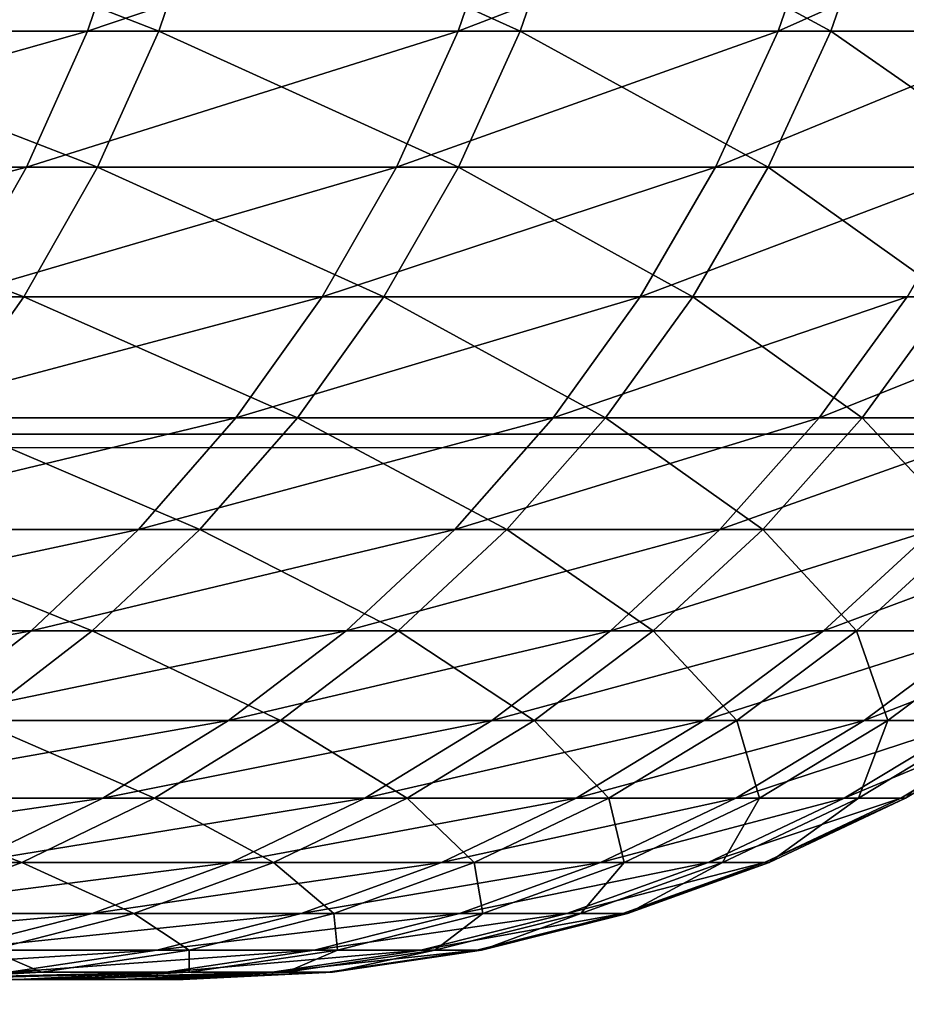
# Model space of a CAD drawing. Header units: millimetres. Extents: x -184 to 165, y -135 to 242.
# Tile 993 of 1056: x -94.127 to -93.983, y -3.604 to -3.444. Entities that reach past the tile are written whole.
import ezdxf

# ---------------------------------------------------------------- set-up
doc = ezdxf.new("R2010")
doc.units = ezdxf.units.MM
doc.header["$LTSCALE"] = 41.718519
for name, color, linetype in [('384', 7, 'CONTINUOUS'), ('386', 7, 'CONTINUOUS'), ('435', 7, 'CONTINUOUS'), ('439', 7, 'CONTINUOUS'), ('69', 7, 'CONTINUOUS'), ('71', 7, 'CONTINUOUS')]:
    doc.layers.add(name, color=color, linetype=linetype)

msp = doc.modelspace()

# ---------------------------------------------------------------- linework, layer by layer
at = {"layer": '384', "linetype": 'CONTINUOUS'}
for points in [[(-27.9102, -3.02423, 60), (-27.57821, -3.52875, 60), (-169.61844, -3.06746, 60), (-27.9102, -3.02423, 60)], [(-169.61844, -3.06746, 60), (-27.57821, -3.52875, 60), (-169.90018, -3.49568, 60), (-169.61844, -3.06746, 60)], [(-169.90018, -3.49568, 60), (-27.57821, -3.52875, 60), (-170.17934, -3.92561, 60), (-169.90018, -3.49568, 60)], [(-27.57821, -3.52875, 60), (-27.24949, -4.03613, 60), (-170.17934, -3.92561, 60), (-27.57821, -3.52875, 60)]]:
    msp.add_3dface(points, dxfattribs=at)
at = {"layer": '386', "linetype": 'CONTINUOUS'}
for points in [[(-27.88156, -3.06746, 63), (-169.5898, -3.02423, 63), (-169.92179, -3.52875, 63), (-27.88156, -3.06746, 63)], [(-27.59982, -3.49568, 63), (-27.88156, -3.06746, 63), (-169.92179, -3.52875, 63), (-27.59982, -3.49568, 63)], [(-27.32066, -3.92561, 63), (-27.59982, -3.49568, 63), (-169.92179, -3.52875, 63), (-27.32066, -3.92561, 63)], [(-27.32066, -3.92561, 63), (-169.92179, -3.52875, 63), (-170.25051, -4.03613, 63), (-27.32066, -3.92561, 63)]]:
    msp.add_3dface(points, dxfattribs=at)
at = {"layer": '435', "linetype": 'CONTINUOUS'}
for points in [[(-96.93784, -3.6, 4.31536), (-97.03161, -3.6, 4.35463), (-94.11061, -3.6, -0.3156), (-96.93784, -3.6, 4.31536)], [(-94.11061, -3.6, -0.3156), (-97.03161, -3.6, 4.35463), (-94.1275, -3.6, -0.50768), (-94.11061, -3.6, -0.3156)], [(-96.8451, -3.6, 4.27415), (-96.93784, -3.6, 4.31536), (-94.11061, -3.6, -0.3156), (-96.8451, -3.6, 4.27415)], [(-96.75344, -3.6, 4.23103), (-96.8451, -3.6, 4.27415), (-94.10161, -3.6, -0.12302), (-96.75344, -3.6, 4.23103)], [(-94.10161, -3.6, -0.12302), (-96.8451, -3.6, 4.27415), (-94.11061, -3.6, -0.3156), (-94.10161, -3.6, -0.12302)], [(-96.6629, -3.6, 4.18602), (-96.75344, -3.6, 4.23103), (-94.10161, -3.6, -0.12302), (-96.6629, -3.6, 4.18602)], [(-96.57349, -3.6, 4.13916), (-96.6629, -3.6, 4.18602), (-94.10052, -3.6, 0.06976), (-96.57349, -3.6, 4.13916)], [(-94.10052, -3.6, 0.06976), (-96.6629, -3.6, 4.18602), (-94.10161, -3.6, -0.12302), (-94.10052, -3.6, 0.06976)], [(-96.48526, -3.6, 4.09047), (-96.57349, -3.6, 4.13916), (-94.10052, -3.6, 0.06976), (-96.48526, -3.6, 4.09047)], [(-96.39824, -3.6, 4.03999), (-96.48526, -3.6, 4.09047), (-94.10733, -3.6, 0.26243), (-96.39824, -3.6, 4.03999)], [(-94.10733, -3.6, 0.26243), (-96.48526, -3.6, 4.09047), (-94.10052, -3.6, 0.06976), (-94.10733, -3.6, 0.26243)], [(-96.31246, -3.6, 3.98775), (-96.39824, -3.6, 4.03999), (-94.10733, -3.6, 0.26243), (-96.31246, -3.6, 3.98775)], [(-96.22795, -3.6, 3.93377), (-96.31246, -3.6, 3.98775), (-94.12205, -3.6, 0.45469), (-96.22795, -3.6, 3.93377)], [(-94.12205, -3.6, 0.45469), (-96.31246, -3.6, 3.98775), (-94.10733, -3.6, 0.26243), (-94.12205, -3.6, 0.45469)], [(-96.14474, -3.6, 3.87809), (-96.22795, -3.6, 3.93377), (-94.12205, -3.6, 0.45469), (-96.14474, -3.6, 3.87809)], [(-94.14464, -3.6, 0.64626), (-96.14474, -3.6, 3.87809), (-94.12205, -3.6, 0.45469), (-94.14464, -3.6, 0.64626)]]:
    msp.add_3dface(points, dxfattribs=at)
at = {"layer": '439', "linetype": 'CONTINUOUS'}
for points in [[(-94.17707, -3.42229, -1.73937), (-94.10829, -3.42229, -1.54425), (-94.18479, -3.44542, -1.73646), (-94.17707, -3.42229, -1.73937)], [(-94.18479, -3.44542, -1.73646), (-94.10829, -3.42229, -1.54425), (-94.11612, -3.44542, -1.54167), (-94.18479, -3.44542, -1.73646)], [(-94.10449, -3.44542, 1.50588), (-94.16393, -3.42229, 1.70403), (-94.17167, -3.44542, 1.70118), (-94.10449, -3.44542, 1.50588)], [(-94.09664, -3.42229, 1.50839), (-94.16393, -3.42229, 1.70403), (-94.10449, -3.44542, 1.50588), (-94.09664, -3.42229, 1.50839)], [(-94.10829, -3.42229, -1.54425), (-94.04774, -3.42229, -1.34643), (-94.11612, -3.44542, -1.54167), (-94.10829, -3.42229, -1.54425)], [(-94.11612, -3.44542, -1.54167), (-94.04774, -3.42229, -1.34643), (-94.05567, -3.44542, -1.34418), (-94.11612, -3.44542, -1.54167)], [(-94.04555, -3.44542, 1.30793), (-94.09664, -3.42229, 1.50839), (-94.10449, -3.44542, 1.50588), (-94.04555, -3.44542, 1.30793)], [(-94.0376, -3.42229, 1.31011), (-94.09664, -3.42229, 1.50839), (-94.04555, -3.44542, 1.30793), (-94.0376, -3.42229, 1.31011)], [(-94.04774, -3.42229, -1.34643), (-93.99552, -3.42229, -1.14624), (-94.05567, -3.44542, -1.34418), (-94.04774, -3.42229, -1.34643)], [(-94.05567, -3.44542, -1.34418), (-93.99552, -3.42229, -1.14624), (-94.00354, -3.44542, -1.14433), (-94.05567, -3.44542, -1.34418)], [(-93.99495, -3.44542, 1.10768), (-94.0376, -3.42229, 1.31011), (-94.04555, -3.44542, 1.30793), (-93.99495, -3.44542, 1.10768)], [(-93.98691, -3.42229, 1.10954), (-94.0376, -3.42229, 1.31011), (-93.99495, -3.44542, 1.10768), (-93.98691, -3.42229, 1.10954)], [(-93.99552, -3.42229, -1.14624), (-93.95174, -3.42229, -0.94405), (-94.00354, -3.44542, -1.14433), (-93.99552, -3.42229, -1.14624)], [(-94.00354, -3.44542, -1.14433), (-93.95174, -3.42229, -0.94405), (-93.95983, -3.44542, -0.94247), (-94.00354, -3.44542, -1.14433)], [(-93.95278, -3.44542, 0.9055), (-93.98691, -3.42229, 1.10954), (-93.99495, -3.44542, 1.10768), (-93.95278, -3.44542, 0.9055)], [(-93.94467, -3.42229, 0.90701), (-93.98691, -3.42229, 1.10954), (-93.95278, -3.44542, 0.9055), (-93.94467, -3.42229, 0.90701)], [(-94.18479, -3.44542, -1.73646), (-94.11612, -3.44542, -1.54167), (-94.19459, -3.46763, -1.73277), (-94.18479, -3.44542, -1.73646)], [(-94.19459, -3.46763, -1.73277), (-94.11612, -3.44542, -1.54167), (-94.12607, -3.46763, -1.5384), (-94.19459, -3.46763, -1.73277)], [(-94.11447, -3.46763, 1.50268), (-94.17167, -3.44542, 1.70118), (-94.1815, -3.46763, 1.69757), (-94.11447, -3.46763, 1.50268)], [(-94.10449, -3.44542, 1.50588), (-94.17167, -3.44542, 1.70118), (-94.11447, -3.46763, 1.50268), (-94.10449, -3.44542, 1.50588)], [(-94.11612, -3.44542, -1.54167), (-94.05567, -3.44542, -1.34418), (-94.12607, -3.46763, -1.5384), (-94.11612, -3.44542, -1.54167)], [(-94.12607, -3.46763, -1.5384), (-94.05567, -3.44542, -1.34418), (-94.06575, -3.46763, -1.34132), (-94.12607, -3.46763, -1.5384)], [(-94.05565, -3.46763, 1.30515), (-94.10449, -3.44542, 1.50588), (-94.11447, -3.46763, 1.50268), (-94.05565, -3.46763, 1.30515)], [(-94.04555, -3.44542, 1.30793), (-94.10449, -3.44542, 1.50588), (-94.05565, -3.46763, 1.30515), (-94.04555, -3.44542, 1.30793)], [(-94.05567, -3.44542, -1.34418), (-94.00354, -3.44542, -1.14433), (-94.06575, -3.46763, -1.34132), (-94.05567, -3.44542, -1.34418)], [(-94.06575, -3.46763, -1.34132), (-94.00354, -3.44542, -1.14433), (-94.01373, -3.46763, -1.1419), (-94.06575, -3.46763, -1.34132)], [(-94.00516, -3.46763, 1.10533), (-94.04555, -3.44542, 1.30793), (-94.05565, -3.46763, 1.30515), (-94.00516, -3.46763, 1.10533)], [(-93.99495, -3.44542, 1.10768), (-94.04555, -3.44542, 1.30793), (-94.00516, -3.46763, 1.10533), (-93.99495, -3.44542, 1.10768)], [(-94.00354, -3.44542, -1.14433), (-93.95983, -3.44542, -0.94247), (-94.01373, -3.46763, -1.1419), (-94.00354, -3.44542, -1.14433)], [(-94.01373, -3.46763, -1.1419), (-93.95983, -3.44542, -0.94247), (-93.97012, -3.46763, -0.94047), (-94.01373, -3.46763, -1.1419)], [(-93.96308, -3.46763, 0.90357), (-93.99495, -3.44542, 1.10768), (-94.00516, -3.46763, 1.10533), (-93.96308, -3.46763, 0.90357)], [(-93.95278, -3.44542, 0.9055), (-93.99495, -3.44542, 1.10768), (-93.96308, -3.46763, 0.90357), (-93.95278, -3.44542, 0.9055)], [(-94.19459, -3.46763, -1.73277), (-94.12607, -3.46763, -1.5384), (-94.20639, -3.48871, -1.72833), (-94.19459, -3.46763, -1.73277)], [(-94.20639, -3.48871, -1.72833), (-94.12607, -3.46763, -1.5384), (-94.13805, -3.48871, -1.53446), (-94.20639, -3.48871, -1.72833)], [(-94.12647, -3.48871, 1.49883), (-94.1815, -3.46763, 1.69757), (-94.19333, -3.48871, 1.69322), (-94.12647, -3.48871, 1.49883)], [(-94.11447, -3.46763, 1.50268), (-94.1815, -3.46763, 1.69757), (-94.12647, -3.48871, 1.49883), (-94.11447, -3.46763, 1.50268)], [(-94.12607, -3.46763, -1.5384), (-94.06575, -3.46763, -1.34132), (-94.13805, -3.48871, -1.53446), (-94.12607, -3.46763, -1.5384)], [(-94.13805, -3.48871, -1.53446), (-94.06575, -3.46763, -1.34132), (-94.07788, -3.48871, -1.33789), (-94.13805, -3.48871, -1.53446)], [(-94.0678, -3.48871, 1.3018), (-94.11447, -3.46763, 1.50268), (-94.12647, -3.48871, 1.49883), (-94.0678, -3.48871, 1.3018)], [(-94.05565, -3.46763, 1.30515), (-94.11447, -3.46763, 1.50268), (-94.0678, -3.48871, 1.3018), (-94.05565, -3.46763, 1.30515)], [(-94.06575, -3.46763, -1.34132), (-94.01373, -3.46763, -1.1419), (-94.07788, -3.48871, -1.33789), (-94.06575, -3.46763, -1.34132)], [(-94.07788, -3.48871, -1.33789), (-94.01373, -3.46763, -1.1419), (-94.026, -3.48871, -1.13897), (-94.07788, -3.48871, -1.33789)], [(-94.01744, -3.48871, 1.1025), (-94.05565, -3.46763, 1.30515), (-94.0678, -3.48871, 1.3018), (-94.01744, -3.48871, 1.1025)], [(-94.00516, -3.46763, 1.10533), (-94.05565, -3.46763, 1.30515), (-94.01744, -3.48871, 1.1025), (-94.00516, -3.46763, 1.10533)], [(-94.01373, -3.46763, -1.1419), (-93.97012, -3.46763, -0.94047), (-94.026, -3.48871, -1.13897), (-94.01373, -3.46763, -1.1419)], [(-94.026, -3.48871, -1.13897), (-93.97012, -3.46763, -0.94047), (-93.98249, -3.48871, -0.93806), (-94.026, -3.48871, -1.13897)], [(-93.97547, -3.48871, 0.90126), (-94.00516, -3.46763, 1.10533), (-94.01744, -3.48871, 1.1025), (-93.97547, -3.48871, 0.90126)], [(-93.96308, -3.46763, 0.90357), (-94.00516, -3.46763, 1.10533), (-93.97547, -3.48871, 0.90126), (-93.96308, -3.46763, 0.90357)], [(-94.12647, -3.48871, 1.49883), (-94.19333, -3.48871, 1.69322), (-94.14038, -3.50845, 1.49436), (-94.12647, -3.48871, 1.49883)], [(-94.13805, -3.48871, -1.53446), (-94.07788, -3.48871, -1.33789), (-94.15193, -3.50845, -1.52989), (-94.13805, -3.48871, -1.53446)], [(-94.15193, -3.50845, -1.52989), (-94.07788, -3.48871, -1.33789), (-94.09194, -3.50845, -1.3339), (-94.15193, -3.50845, -1.52989)], [(-94.08189, -3.50845, 1.29793), (-94.12647, -3.48871, 1.49883), (-94.14038, -3.50845, 1.49436), (-94.08189, -3.50845, 1.29793)], [(-94.0678, -3.48871, 1.3018), (-94.12647, -3.48871, 1.49883), (-94.08189, -3.50845, 1.29793), (-94.0678, -3.48871, 1.3018)], [(-94.07788, -3.48871, -1.33789), (-94.026, -3.48871, -1.13897), (-94.09194, -3.50845, -1.3339), (-94.07788, -3.48871, -1.33789)], [(-94.09194, -3.50845, -1.3339), (-94.026, -3.48871, -1.13897), (-94.04021, -3.50845, -1.13558), (-94.09194, -3.50845, -1.3339)], [(-94.03168, -3.50845, 1.09922), (-94.0678, -3.48871, 1.3018), (-94.08189, -3.50845, 1.29793), (-94.03168, -3.50845, 1.09922)], [(-94.01744, -3.48871, 1.1025), (-94.0678, -3.48871, 1.3018), (-94.03168, -3.50845, 1.09922), (-94.01744, -3.48871, 1.1025)], [(-94.026, -3.48871, -1.13897), (-93.98249, -3.48871, -0.93806), (-94.04021, -3.50845, -1.13558), (-94.026, -3.48871, -1.13897)], [(-94.04021, -3.50845, -1.13558), (-93.98249, -3.48871, -0.93806), (-93.99683, -3.50845, -0.93527), (-94.04021, -3.50845, -1.13558)], [(-93.98983, -3.50845, 0.89858), (-94.01744, -3.48871, 1.1025), (-94.03168, -3.50845, 1.09922), (-93.98983, -3.50845, 0.89858)], [(-93.97547, -3.48871, 0.90126), (-94.01744, -3.48871, 1.1025), (-93.98983, -3.50845, 0.89858), (-93.97547, -3.48871, 0.90126)], [(-93.98249, -3.48871, -0.93806), (-93.94743, -3.48871, -0.7355), (-93.99683, -3.50845, -0.93527), (-93.98249, -3.48871, -0.93806)], [(-93.99683, -3.50845, -0.93527), (-93.94743, -3.48871, -0.7355), (-93.96188, -3.50845, -0.73331), (-93.99683, -3.50845, -0.93527)], [(-93.95642, -3.50845, 0.69636), (-93.97547, -3.48871, 0.90126), (-93.98983, -3.50845, 0.89858), (-93.95642, -3.50845, 0.69636)], [(-94.15193, -3.50845, -1.52989), (-94.09194, -3.50845, -1.3339), (-94.16758, -3.52666, -1.52474), (-94.15193, -3.50845, -1.52989)], [(-94.16758, -3.52666, -1.52474), (-94.09194, -3.50845, -1.3339), (-94.10779, -3.52666, -1.32941), (-94.16758, -3.52666, -1.52474)], [(-94.09778, -3.52666, 1.29356), (-94.14038, -3.50845, 1.49436), (-94.15608, -3.52666, 1.48933), (-94.09778, -3.52666, 1.29356)], [(-94.08189, -3.50845, 1.29793), (-94.14038, -3.50845, 1.49436), (-94.09778, -3.52666, 1.29356), (-94.08189, -3.50845, 1.29793)], [(-94.09194, -3.50845, -1.3339), (-94.04021, -3.50845, -1.13558), (-94.10779, -3.52666, -1.32941), (-94.09194, -3.50845, -1.3339)], [(-94.10779, -3.52666, -1.32941), (-94.04021, -3.50845, -1.13558), (-94.05624, -3.52666, -1.13176), (-94.10779, -3.52666, -1.32941)], [(-94.04774, -3.52666, 1.09551), (-94.08189, -3.50845, 1.29793), (-94.09778, -3.52666, 1.29356), (-94.04774, -3.52666, 1.09551)], [(-94.03168, -3.50845, 1.09922), (-94.08189, -3.50845, 1.29793), (-94.04774, -3.52666, 1.09551), (-94.03168, -3.50845, 1.09922)], [(-94.04021, -3.50845, -1.13558), (-93.99683, -3.50845, -0.93527), (-94.05624, -3.52666, -1.13176), (-94.04021, -3.50845, -1.13558)], [(-94.05624, -3.52666, -1.13176), (-93.99683, -3.50845, -0.93527), (-94.01301, -3.52666, -0.93212), (-94.05624, -3.52666, -1.13176)], [(-94.00603, -3.52666, 0.89555), (-94.03168, -3.50845, 1.09922), (-94.04774, -3.52666, 1.09551), (-94.00603, -3.52666, 0.89555)], [(-93.98983, -3.50845, 0.89858), (-94.03168, -3.50845, 1.09922), (-94.00603, -3.52666, 0.89555), (-93.98983, -3.50845, 0.89858)], [(-93.99683, -3.50845, -0.93527), (-93.96188, -3.50845, -0.73331), (-94.01301, -3.52666, -0.93212), (-93.99683, -3.50845, -0.93527)], [(-94.01301, -3.52666, -0.93212), (-93.96188, -3.50845, -0.73331), (-93.97817, -3.52666, -0.73084), (-94.01301, -3.52666, -0.93212)], [(-93.97274, -3.52666, 0.69401), (-93.98983, -3.50845, 0.89858), (-94.00603, -3.52666, 0.89555), (-93.97274, -3.52666, 0.69401)], [(-93.95642, -3.50845, 0.69636), (-93.98983, -3.50845, 0.89858), (-93.97274, -3.52666, 0.69401), (-93.95642, -3.50845, 0.69636)], [(-94.16758, -3.52666, -1.52474), (-94.10779, -3.52666, -1.32941), (-94.18485, -3.54316, -1.51905), (-94.16758, -3.52666, -1.52474)], [(-94.18485, -3.54316, -1.51905), (-94.10779, -3.52666, -1.32941), (-94.12529, -3.54316, -1.32445), (-94.18485, -3.54316, -1.51905)], [(-94.11532, -3.54316, 1.28873), (-94.15608, -3.52666, 1.48933), (-94.17339, -3.54316, 1.48378), (-94.11532, -3.54316, 1.28873)], [(-94.09778, -3.52666, 1.29356), (-94.15608, -3.52666, 1.48933), (-94.11532, -3.54316, 1.28873), (-94.09778, -3.52666, 1.29356)], [(-94.10779, -3.52666, -1.32941), (-94.05624, -3.52666, -1.13176), (-94.12529, -3.54316, -1.32445), (-94.10779, -3.52666, -1.32941)], [(-94.12529, -3.54316, -1.32445), (-94.05624, -3.52666, -1.13176), (-94.07393, -3.54316, -1.12754), (-94.12529, -3.54316, -1.32445)], [(-94.06546, -3.54316, 1.09143), (-94.09778, -3.52666, 1.29356), (-94.11532, -3.54316, 1.28873), (-94.06546, -3.54316, 1.09143)], [(-94.04774, -3.52666, 1.09551), (-94.09778, -3.52666, 1.29356), (-94.06546, -3.54316, 1.09143), (-94.04774, -3.52666, 1.09551)], [(-94.05624, -3.52666, -1.13176), (-94.01301, -3.52666, -0.93212), (-94.07393, -3.54316, -1.12754), (-94.05624, -3.52666, -1.13176)], [(-94.07393, -3.54316, -1.12754), (-94.01301, -3.52666, -0.93212), (-94.03086, -3.54316, -0.92864), (-94.07393, -3.54316, -1.12754)], [(-94.02391, -3.54316, 0.89221), (-94.04774, -3.52666, 1.09551), (-94.06546, -3.54316, 1.09143), (-94.02391, -3.54316, 0.89221)], [(-94.00603, -3.52666, 0.89555), (-94.04774, -3.52666, 1.09551), (-94.02391, -3.54316, 0.89221), (-94.00603, -3.52666, 0.89555)], [(-94.01301, -3.52666, -0.93212), (-93.97817, -3.52666, -0.73084), (-94.03086, -3.54316, -0.92864), (-94.01301, -3.52666, -0.93212)], [(-94.03086, -3.54316, -0.92864), (-93.97817, -3.52666, -0.73084), (-93.99615, -3.54316, -0.72811), (-94.03086, -3.54316, -0.92864)], [(-93.99074, -3.54316, 0.69143), (-94.00603, -3.52666, 0.89555), (-94.02391, -3.54316, 0.89221), (-93.99074, -3.54316, 0.69143)], [(-93.97274, -3.52666, 0.69401), (-94.00603, -3.52666, 0.89555), (-93.99074, -3.54316, 0.69143), (-93.97274, -3.52666, 0.69401)], [(-93.97817, -3.52666, -0.73084), (-93.9518, -3.52666, -0.52828), (-93.99615, -3.54316, -0.72811), (-93.97817, -3.52666, -0.73084)], [(-93.99615, -3.54316, -0.72811), (-93.9518, -3.52666, -0.52828), (-93.96988, -3.54316, -0.52631), (-93.99615, -3.54316, -0.72811)], [(-93.966, -3.54316, 0.48943), (-93.97274, -3.52666, 0.69401), (-93.99074, -3.54316, 0.69143), (-93.966, -3.54316, 0.48943)], [(-94.18485, -3.54316, -1.51905), (-94.12529, -3.54316, -1.32445), (-94.20358, -3.5578, -1.51288), (-94.18485, -3.54316, -1.51905)], [(-94.20358, -3.5578, -1.51288), (-94.12529, -3.54316, -1.32445), (-94.14426, -3.5578, -1.31908), (-94.20358, -3.5578, -1.51288)], [(-94.11532, -3.54316, 1.28873), (-94.17339, -3.54316, 1.48378), (-94.13433, -3.5578, 1.2835), (-94.11532, -3.54316, 1.28873)], [(-94.12529, -3.54316, -1.32445), (-94.07393, -3.54316, -1.12754), (-94.14426, -3.5578, -1.31908), (-94.12529, -3.54316, -1.32445)], [(-94.14426, -3.5578, -1.31908), (-94.07393, -3.54316, -1.12754), (-94.09311, -3.5578, -1.12296), (-94.14426, -3.5578, -1.31908)], [(-94.08467, -3.5578, 1.087), (-94.11532, -3.54316, 1.28873), (-94.13433, -3.5578, 1.2835), (-94.08467, -3.5578, 1.087)], [(-94.06546, -3.54316, 1.09143), (-94.11532, -3.54316, 1.28873), (-94.08467, -3.5578, 1.087), (-94.06546, -3.54316, 1.09143)], [(-94.07393, -3.54316, -1.12754), (-94.03086, -3.54316, -0.92864), (-94.09311, -3.5578, -1.12296), (-94.07393, -3.54316, -1.12754)], [(-94.09311, -3.5578, -1.12296), (-94.03086, -3.54316, -0.92864), (-94.05021, -3.5578, -0.92487), (-94.09311, -3.5578, -1.12296)], [(-94.04329, -3.5578, 0.88859), (-94.06546, -3.54316, 1.09143), (-94.08467, -3.5578, 1.087), (-94.04329, -3.5578, 0.88859)], [(-94.02391, -3.54316, 0.89221), (-94.06546, -3.54316, 1.09143), (-94.04329, -3.5578, 0.88859), (-94.02391, -3.54316, 0.89221)], [(-94.03086, -3.54316, -0.92864), (-93.99615, -3.54316, -0.72811), (-94.05021, -3.5578, -0.92487), (-94.03086, -3.54316, -0.92864)], [(-94.05021, -3.5578, -0.92487), (-93.99615, -3.54316, -0.72811), (-94.01565, -3.5578, -0.72516), (-94.05021, -3.5578, -0.92487)], [(-94.01025, -3.5578, 0.68862), (-94.02391, -3.54316, 0.89221), (-94.04329, -3.5578, 0.88859), (-94.01025, -3.5578, 0.68862)], [(-93.99074, -3.54316, 0.69143), (-94.02391, -3.54316, 0.89221), (-94.01025, -3.5578, 0.68862), (-93.99074, -3.54316, 0.69143)], [(-93.99615, -3.54316, -0.72811), (-93.96988, -3.54316, -0.52631), (-94.01565, -3.5578, -0.72516), (-93.99615, -3.54316, -0.72811)], [(-94.01565, -3.5578, -0.72516), (-93.96988, -3.54316, -0.52631), (-93.98948, -3.5578, -0.52418), (-94.01565, -3.5578, -0.72516)], [(-93.98562, -3.5578, 0.48744), (-93.99074, -3.54316, 0.69143), (-94.01025, -3.5578, 0.68862), (-93.98562, -3.5578, 0.48744)], [(-93.966, -3.54316, 0.48943), (-93.99074, -3.54316, 0.69143), (-93.98562, -3.5578, 0.48744), (-93.966, -3.54316, 0.48943)], [(-93.96988, -3.54316, -0.52631), (-93.95208, -3.54316, -0.32359), (-93.98948, -3.5578, -0.52418), (-93.96988, -3.54316, -0.52631)], [(-93.98948, -3.5578, -0.52418), (-93.95208, -3.54316, -0.32359), (-93.97175, -3.5578, -0.32227), (-93.98948, -3.5578, -0.52418)], [(-93.96943, -3.5578, 0.28541), (-93.966, -3.54316, 0.48943), (-93.98562, -3.5578, 0.48744), (-93.96943, -3.5578, 0.28541)], [(-94.14426, -3.5578, -1.31908), (-94.09311, -3.5578, -1.12296), (-94.16452, -3.57043, -1.31334), (-94.14426, -3.5578, -1.31908)], [(-94.16452, -3.57043, -1.31334), (-94.09311, -3.5578, -1.12296), (-94.11359, -3.57043, -1.11807), (-94.16452, -3.57043, -1.31334)], [(-94.10519, -3.57043, 1.08227), (-94.13433, -3.5578, 1.2835), (-94.15463, -3.57043, 1.27792), (-94.10519, -3.57043, 1.08227)], [(-94.08467, -3.5578, 1.087), (-94.13433, -3.5578, 1.2835), (-94.10519, -3.57043, 1.08227), (-94.08467, -3.5578, 1.087)], [(-94.09311, -3.5578, -1.12296), (-94.05021, -3.5578, -0.92487), (-94.11359, -3.57043, -1.11807), (-94.09311, -3.5578, -1.12296)], [(-94.11359, -3.57043, -1.11807), (-94.05021, -3.5578, -0.92487), (-94.07088, -3.57043, -0.92085), (-94.11359, -3.57043, -1.11807)], [(-94.06399, -3.57043, 0.88472), (-94.08467, -3.5578, 1.087), (-94.10519, -3.57043, 1.08227), (-94.06399, -3.57043, 0.88472)], [(-94.04329, -3.5578, 0.88859), (-94.08467, -3.5578, 1.087), (-94.06399, -3.57043, 0.88472), (-94.04329, -3.5578, 0.88859)], [(-94.05021, -3.5578, -0.92487), (-94.01565, -3.5578, -0.72516), (-94.07088, -3.57043, -0.92085), (-94.05021, -3.5578, -0.92487)], [(-94.07088, -3.57043, -0.92085), (-94.01565, -3.5578, -0.72516), (-94.03647, -3.57043, -0.722), (-94.07088, -3.57043, -0.92085)], [(-94.0311, -3.57043, 0.68562), (-94.04329, -3.5578, 0.88859), (-94.06399, -3.57043, 0.88472), (-94.0311, -3.57043, 0.68562)], [(-94.01025, -3.5578, 0.68862), (-94.04329, -3.5578, 0.88859), (-94.0311, -3.57043, 0.68562), (-94.01025, -3.5578, 0.68862)], [(-94.01565, -3.5578, -0.72516), (-93.98948, -3.5578, -0.52418), (-94.03647, -3.57043, -0.722), (-94.01565, -3.5578, -0.72516)], [(-94.03647, -3.57043, -0.722), (-93.98948, -3.5578, -0.52418), (-94.01041, -3.57043, -0.52189), (-94.03647, -3.57043, -0.722)], [(-94.00657, -3.57043, 0.48532), (-94.01025, -3.5578, 0.68862), (-94.0311, -3.57043, 0.68562), (-94.00657, -3.57043, 0.48532)], [(-93.98948, -3.5578, -0.52418), (-93.97175, -3.5578, -0.32227), (-94.01041, -3.57043, -0.52189), (-93.98948, -3.5578, -0.52418)], [(-94.01041, -3.57043, -0.52189), (-93.97175, -3.5578, -0.32227), (-93.99276, -3.57043, -0.32087), (-94.01041, -3.57043, -0.52189)], [(-93.98562, -3.5578, 0.48744), (-94.01025, -3.5578, 0.68862), (-94.00657, -3.57043, 0.48532), (-93.98562, -3.5578, 0.48744)], [(-93.99045, -3.57043, 0.28417), (-93.98562, -3.5578, 0.48744), (-94.00657, -3.57043, 0.48532), (-93.99045, -3.57043, 0.28417)], [(-93.97175, -3.5578, -0.32227), (-93.96249, -3.5578, -0.1198), (-93.99276, -3.57043, -0.32087), (-93.97175, -3.5578, -0.32227)], [(-93.99276, -3.57043, -0.32087), (-93.96249, -3.5578, -0.1198), (-93.98354, -3.57043, -0.11928), (-93.99276, -3.57043, -0.32087)], [(-93.96943, -3.5578, 0.28541), (-93.98562, -3.5578, 0.48744), (-93.99045, -3.57043, 0.28417), (-93.96943, -3.5578, 0.28541)], [(-93.98277, -3.57043, 0.08251), (-93.96943, -3.5578, 0.28541), (-93.99045, -3.57043, 0.28417), (-93.98277, -3.57043, 0.08251)], [(-93.96249, -3.5578, -0.1198), (-93.96172, -3.5578, 0.08288), (-93.98354, -3.57043, -0.11928), (-93.96249, -3.5578, -0.1198)], [(-93.98354, -3.57043, -0.11928), (-93.96172, -3.5578, 0.08288), (-93.98277, -3.57043, 0.08251), (-93.98354, -3.57043, -0.11928)], [(-93.96172, -3.5578, 0.08288), (-93.96943, -3.5578, 0.28541), (-93.98277, -3.57043, 0.08251), (-93.96172, -3.5578, 0.08288)], [(-94.16452, -3.57043, -1.31334), (-94.11359, -3.57043, -1.11807), (-94.18588, -3.58094, -1.30729), (-94.16452, -3.57043, -1.31334)], [(-94.18588, -3.58094, -1.30729), (-94.11359, -3.57043, -1.11807), (-94.13518, -3.58094, -1.11292), (-94.18588, -3.58094, -1.30729)], [(-94.12682, -3.58094, 1.07728), (-94.15463, -3.57043, 1.27792), (-94.17604, -3.58094, 1.27203), (-94.12682, -3.58094, 1.07728)], [(-94.10519, -3.57043, 1.08227), (-94.15463, -3.57043, 1.27792), (-94.12682, -3.58094, 1.07728), (-94.10519, -3.57043, 1.08227)], [(-94.11359, -3.57043, -1.11807), (-94.07088, -3.57043, -0.92085), (-94.13518, -3.58094, -1.11292), (-94.11359, -3.57043, -1.11807)], [(-94.13518, -3.58094, -1.11292), (-94.07088, -3.57043, -0.92085), (-94.09267, -3.58094, -0.9166), (-94.13518, -3.58094, -1.11292)], [(-94.08581, -3.58094, 0.88065), (-94.10519, -3.57043, 1.08227), (-94.12682, -3.58094, 1.07728), (-94.08581, -3.58094, 0.88065)], [(-94.06399, -3.57043, 0.88472), (-94.10519, -3.57043, 1.08227), (-94.08581, -3.58094, 0.88065), (-94.06399, -3.57043, 0.88472)], [(-94.07088, -3.57043, -0.92085), (-94.03647, -3.57043, -0.722), (-94.09267, -3.58094, -0.9166), (-94.07088, -3.57043, -0.92085)], [(-94.09267, -3.58094, -0.9166), (-94.03647, -3.57043, -0.722), (-94.05842, -3.58094, -0.71868), (-94.09267, -3.58094, -0.9166)], [(-94.05307, -3.58094, 0.68246), (-94.06399, -3.57043, 0.88472), (-94.08581, -3.58094, 0.88065), (-94.05307, -3.58094, 0.68246)], [(-94.0311, -3.57043, 0.68562), (-94.06399, -3.57043, 0.88472), (-94.05307, -3.58094, 0.68246), (-94.0311, -3.57043, 0.68562)], [(-94.03647, -3.57043, -0.722), (-94.01041, -3.57043, -0.52189), (-94.05842, -3.58094, -0.71868), (-94.03647, -3.57043, -0.722)], [(-94.05842, -3.58094, -0.71868), (-94.01041, -3.57043, -0.52189), (-94.03248, -3.58094, -0.51949), (-94.05842, -3.58094, -0.71868)], [(-94.02865, -3.58094, 0.48308), (-94.0311, -3.57043, 0.68562), (-94.05307, -3.58094, 0.68246), (-94.02865, -3.58094, 0.48308)], [(-94.01041, -3.57043, -0.52189), (-93.99276, -3.57043, -0.32087), (-94.03248, -3.58094, -0.51949), (-94.01041, -3.57043, -0.52189)], [(-94.03248, -3.58094, -0.51949), (-93.99276, -3.57043, -0.32087), (-94.01491, -3.58094, -0.31939), (-94.03248, -3.58094, -0.51949)], [(-94.00657, -3.57043, 0.48532), (-94.0311, -3.57043, 0.68562), (-94.02865, -3.58094, 0.48308), (-94.00657, -3.57043, 0.48532)], [(-94.01261, -3.58094, 0.28286), (-94.00657, -3.57043, 0.48532), (-94.02865, -3.58094, 0.48308), (-94.01261, -3.58094, 0.28286)], [(-93.99276, -3.57043, -0.32087), (-93.98354, -3.57043, -0.11928), (-94.01491, -3.58094, -0.31939), (-93.99276, -3.57043, -0.32087)], [(-94.01491, -3.58094, -0.31939), (-93.98354, -3.57043, -0.11928), (-94.00573, -3.58094, -0.11873), (-94.01491, -3.58094, -0.31939)], [(-93.99045, -3.57043, 0.28417), (-94.00657, -3.57043, 0.48532), (-94.01261, -3.58094, 0.28286), (-93.99045, -3.57043, 0.28417)], [(-94.00496, -3.58094, 0.08213), (-93.99045, -3.57043, 0.28417), (-94.01261, -3.58094, 0.28286), (-94.00496, -3.58094, 0.08213)], [(-93.98354, -3.57043, -0.11928), (-93.98277, -3.57043, 0.08251), (-94.00573, -3.58094, -0.11873), (-93.98354, -3.57043, -0.11928)], [(-94.00573, -3.58094, -0.11873), (-93.98277, -3.57043, 0.08251), (-94.00496, -3.58094, 0.08213), (-94.00573, -3.58094, -0.11873)], [(-93.98277, -3.57043, 0.08251), (-93.99045, -3.57043, 0.28417), (-94.00496, -3.58094, 0.08213), (-93.98277, -3.57043, 0.08251)], [(-94.12682, -3.58094, 1.07728), (-94.17604, -3.58094, 1.27203), (-94.14935, -3.58922, 1.07209), (-94.12682, -3.58094, 1.07728)], [(-94.13518, -3.58094, -1.11292), (-94.09267, -3.58094, -0.9166), (-94.15767, -3.58922, -1.10756), (-94.13518, -3.58094, -1.11292)], [(-94.15767, -3.58922, -1.10756), (-94.09267, -3.58094, -0.9166), (-94.11537, -3.58922, -0.91219), (-94.15767, -3.58922, -1.10756)], [(-94.10854, -3.58922, 0.8764), (-94.12682, -3.58094, 1.07728), (-94.14935, -3.58922, 1.07209), (-94.10854, -3.58922, 0.8764)], [(-94.08581, -3.58094, 0.88065), (-94.12682, -3.58094, 1.07728), (-94.10854, -3.58922, 0.8764), (-94.08581, -3.58094, 0.88065)], [(-94.09267, -3.58094, -0.9166), (-94.05842, -3.58094, -0.71868), (-94.11537, -3.58922, -0.91219), (-94.09267, -3.58094, -0.9166)], [(-94.11537, -3.58922, -0.91219), (-94.05842, -3.58094, -0.71868), (-94.08128, -3.58922, -0.71521), (-94.11537, -3.58922, -0.91219)], [(-94.07595, -3.58922, 0.67917), (-94.08581, -3.58094, 0.88065), (-94.10854, -3.58922, 0.8764), (-94.07595, -3.58922, 0.67917)], [(-94.05307, -3.58094, 0.68246), (-94.08581, -3.58094, 0.88065), (-94.07595, -3.58922, 0.67917), (-94.05307, -3.58094, 0.68246)], [(-94.05842, -3.58094, -0.71868), (-94.03248, -3.58094, -0.51949), (-94.08128, -3.58922, -0.71521), (-94.05842, -3.58094, -0.71868)], [(-94.08128, -3.58922, -0.71521), (-94.03248, -3.58094, -0.51949), (-94.05547, -3.58922, -0.51699), (-94.08128, -3.58922, -0.71521)], [(-94.05166, -3.58922, 0.48076), (-94.05307, -3.58094, 0.68246), (-94.07595, -3.58922, 0.67917), (-94.05166, -3.58922, 0.48076)], [(-94.03248, -3.58094, -0.51949), (-94.01491, -3.58094, -0.31939), (-94.05547, -3.58922, -0.51699), (-94.03248, -3.58094, -0.51949)], [(-94.05547, -3.58922, -0.51699), (-94.01491, -3.58094, -0.31939), (-94.03798, -3.58922, -0.31785), (-94.05547, -3.58922, -0.51699)], [(-94.02865, -3.58094, 0.48308), (-94.05307, -3.58094, 0.68246), (-94.05166, -3.58922, 0.48076), (-94.02865, -3.58094, 0.48308)], [(-94.03569, -3.58922, 0.28149), (-94.02865, -3.58094, 0.48308), (-94.05166, -3.58922, 0.48076), (-94.03569, -3.58922, 0.28149)], [(-94.01491, -3.58094, -0.31939), (-94.00573, -3.58094, -0.11873), (-94.03798, -3.58922, -0.31785), (-94.01491, -3.58094, -0.31939)], [(-94.03798, -3.58922, -0.31785), (-94.00573, -3.58094, -0.11873), (-94.02884, -3.58922, -0.11816), (-94.03798, -3.58922, -0.31785)], [(-94.01261, -3.58094, 0.28286), (-94.02865, -3.58094, 0.48308), (-94.03569, -3.58922, 0.28149), (-94.01261, -3.58094, 0.28286)], [(-94.02808, -3.58922, 0.08174), (-94.01261, -3.58094, 0.28286), (-94.03569, -3.58922, 0.28149), (-94.02808, -3.58922, 0.08174)], [(-94.00573, -3.58094, -0.11873), (-94.00496, -3.58094, 0.08213), (-94.02884, -3.58922, -0.11816), (-94.00573, -3.58094, -0.11873)], [(-94.02884, -3.58922, -0.11816), (-94.00496, -3.58094, 0.08213), (-94.02808, -3.58922, 0.08174), (-94.02884, -3.58922, -0.11816)], [(-94.00496, -3.58094, 0.08213), (-94.01261, -3.58094, 0.28286), (-94.02808, -3.58922, 0.08174), (-94.00496, -3.58094, 0.08213)], [(-94.15767, -3.58922, -1.10756), (-94.11537, -3.58922, -0.91219), (-94.18084, -3.59519, -1.10203), (-94.15767, -3.58922, -1.10756)], [(-94.18084, -3.59519, -1.10203), (-94.11537, -3.58922, -0.91219), (-94.13875, -3.59519, -0.90763), (-94.18084, -3.59519, -1.10203)], [(-94.10854, -3.58922, 0.8764), (-94.14935, -3.58922, 1.07209), (-94.13196, -3.59519, 0.87203), (-94.10854, -3.58922, 0.8764)], [(-94.11537, -3.58922, -0.91219), (-94.08128, -3.58922, -0.71521), (-94.13875, -3.59519, -0.90763), (-94.11537, -3.58922, -0.91219)], [(-94.13875, -3.59519, -0.90763), (-94.08128, -3.58922, -0.71521), (-94.10483, -3.59519, -0.71164), (-94.13875, -3.59519, -0.90763)], [(-94.09953, -3.59519, 0.67578), (-94.10854, -3.58922, 0.8764), (-94.13196, -3.59519, 0.87203), (-94.09953, -3.59519, 0.67578)], [(-94.07595, -3.58922, 0.67917), (-94.10854, -3.58922, 0.8764), (-94.09953, -3.59519, 0.67578), (-94.07595, -3.58922, 0.67917)], [(-94.08128, -3.58922, -0.71521), (-94.05547, -3.58922, -0.51699), (-94.10483, -3.59519, -0.71164), (-94.08128, -3.58922, -0.71521)], [(-94.10483, -3.59519, -0.71164), (-94.05547, -3.58922, -0.51699), (-94.07915, -3.59519, -0.51441), (-94.10483, -3.59519, -0.71164)], [(-94.07536, -3.59519, 0.47836), (-94.07595, -3.58922, 0.67917), (-94.09953, -3.59519, 0.67578), (-94.07536, -3.59519, 0.47836)], [(-94.05547, -3.58922, -0.51699), (-94.03798, -3.58922, -0.31785), (-94.07915, -3.59519, -0.51441), (-94.05547, -3.58922, -0.51699)], [(-94.07915, -3.59519, -0.51441), (-94.03798, -3.58922, -0.31785), (-94.06175, -3.59519, -0.31627), (-94.07915, -3.59519, -0.51441)], [(-94.05166, -3.58922, 0.48076), (-94.07595, -3.58922, 0.67917), (-94.07536, -3.59519, 0.47836), (-94.05166, -3.58922, 0.48076)], [(-94.05947, -3.59519, 0.28009), (-94.05166, -3.58922, 0.48076), (-94.07536, -3.59519, 0.47836), (-94.05947, -3.59519, 0.28009)], [(-94.03798, -3.58922, -0.31785), (-94.02884, -3.58922, -0.11816), (-94.06175, -3.59519, -0.31627), (-94.03798, -3.58922, -0.31785)], [(-94.06175, -3.59519, -0.31627), (-94.02884, -3.58922, -0.11816), (-94.05266, -3.59519, -0.11757), (-94.06175, -3.59519, -0.31627)], [(-94.03569, -3.58922, 0.28149), (-94.05166, -3.58922, 0.48076), (-94.05947, -3.59519, 0.28009), (-94.03569, -3.58922, 0.28149)], [(-94.0519, -3.59519, 0.08133), (-94.03569, -3.58922, 0.28149), (-94.05947, -3.59519, 0.28009), (-94.0519, -3.59519, 0.08133)], [(-94.02884, -3.58922, -0.11816), (-94.02808, -3.58922, 0.08174), (-94.05266, -3.59519, -0.11757), (-94.02884, -3.58922, -0.11816)], [(-94.05266, -3.59519, -0.11757), (-94.02808, -3.58922, 0.08174), (-94.0519, -3.59519, 0.08133), (-94.05266, -3.59519, -0.11757)], [(-94.02808, -3.58922, 0.08174), (-94.03569, -3.58922, 0.28149), (-94.0519, -3.59519, 0.08133), (-94.02808, -3.58922, 0.08174)], [(-94.13875, -3.59519, -0.90763), (-94.10483, -3.59519, -0.71164), (-94.16259, -3.5988, -0.90299), (-94.13875, -3.59519, -0.90763)], [(-94.16259, -3.5988, -0.90299), (-94.10483, -3.59519, -0.71164), (-94.12885, -3.5988, -0.708), (-94.16259, -3.5988, -0.90299)], [(-94.12358, -3.5988, 0.67233), (-94.13196, -3.59519, 0.87203), (-94.15583, -3.5988, 0.86757), (-94.12358, -3.5988, 0.67233)], [(-94.09953, -3.59519, 0.67578), (-94.13196, -3.59519, 0.87203), (-94.12358, -3.5988, 0.67233), (-94.09953, -3.59519, 0.67578)], [(-94.10483, -3.59519, -0.71164), (-94.07915, -3.59519, -0.51441), (-94.12885, -3.5988, -0.708), (-94.10483, -3.59519, -0.71164)], [(-94.12885, -3.5988, -0.708), (-94.07915, -3.59519, -0.51441), (-94.1033, -3.5988, -0.51177), (-94.12885, -3.5988, -0.708)], [(-94.09953, -3.5988, 0.47591), (-94.09953, -3.59519, 0.67578), (-94.12358, -3.5988, 0.67233), (-94.09953, -3.5988, 0.47591)], [(-94.07915, -3.59519, -0.51441), (-94.06175, -3.59519, -0.31627), (-94.1033, -3.5988, -0.51177), (-94.07915, -3.59519, -0.51441)], [(-94.1033, -3.5988, -0.51177), (-94.06175, -3.59519, -0.31627), (-94.08598, -3.5988, -0.31465), (-94.1033, -3.5988, -0.51177)], [(-94.07536, -3.59519, 0.47836), (-94.09953, -3.59519, 0.67578), (-94.09953, -3.5988, 0.47591), (-94.07536, -3.59519, 0.47836)], [(-94.08372, -3.5988, 0.27866), (-94.07536, -3.59519, 0.47836), (-94.09953, -3.5988, 0.47591), (-94.08372, -3.5988, 0.27866)], [(-94.06175, -3.59519, -0.31627), (-94.05266, -3.59519, -0.11757), (-94.08598, -3.5988, -0.31465), (-94.06175, -3.59519, -0.31627)], [(-94.08598, -3.5988, -0.31465), (-94.05266, -3.59519, -0.11757), (-94.07694, -3.5988, -0.11697), (-94.08598, -3.5988, -0.31465)], [(-94.05947, -3.59519, 0.28009), (-94.07536, -3.59519, 0.47836), (-94.08372, -3.5988, 0.27866), (-94.05947, -3.59519, 0.28009)], [(-94.07619, -3.5988, 0.08091), (-94.05947, -3.59519, 0.28009), (-94.08372, -3.5988, 0.27866), (-94.07619, -3.5988, 0.08091)], [(-94.05266, -3.59519, -0.11757), (-94.0519, -3.59519, 0.08133), (-94.07694, -3.5988, -0.11697), (-94.05266, -3.59519, -0.11757)], [(-94.07694, -3.5988, -0.11697), (-94.0519, -3.59519, 0.08133), (-94.07619, -3.5988, 0.08091), (-94.07694, -3.5988, -0.11697)], [(-94.0519, -3.59519, 0.08133), (-94.05947, -3.59519, 0.28009), (-94.07619, -3.5988, 0.08091), (-94.0519, -3.59519, 0.08133)], [(-94.1751, -3.6, 0.83683), (-94.14464, -3.6, 0.64626), (-94.12358, -3.5988, 0.67233), (-94.1751, -3.6, 0.83683)], [(-94.1751, -3.6, 0.83683), (-94.12358, -3.5988, 0.67233), (-94.15583, -3.5988, 0.86757), (-94.1751, -3.6, 0.83683)], [(-94.1275, -3.6, -0.50768), (-94.1523, -3.6, -0.69916), (-94.1033, -3.5988, -0.51177), (-94.1275, -3.6, -0.50768)], [(-94.1523, -3.6, -0.69916), (-94.12885, -3.5988, -0.708), (-94.1033, -3.5988, -0.51177), (-94.1523, -3.6, -0.69916)], [(-94.14464, -3.6, 0.64626), (-94.12205, -3.6, 0.45469), (-94.09953, -3.5988, 0.47591), (-94.14464, -3.6, 0.64626)], [(-94.14464, -3.6, 0.64626), (-94.09953, -3.5988, 0.47591), (-94.12358, -3.5988, 0.67233), (-94.14464, -3.6, 0.64626)], [(-94.11061, -3.6, -0.3156), (-94.1275, -3.6, -0.50768), (-94.08598, -3.5988, -0.31465), (-94.11061, -3.6, -0.3156)], [(-94.1275, -3.6, -0.50768), (-94.1033, -3.5988, -0.51177), (-94.08598, -3.5988, -0.31465), (-94.1275, -3.6, -0.50768)], [(-94.12205, -3.6, 0.45469), (-94.10733, -3.6, 0.26243), (-94.08372, -3.5988, 0.27866), (-94.12205, -3.6, 0.45469)], [(-94.12205, -3.6, 0.45469), (-94.08372, -3.5988, 0.27866), (-94.09953, -3.5988, 0.47591), (-94.12205, -3.6, 0.45469)], [(-94.10161, -3.6, -0.12302), (-94.11061, -3.6, -0.3156), (-94.08598, -3.5988, -0.31465), (-94.10161, -3.6, -0.12302)], [(-94.10733, -3.6, 0.26243), (-94.10052, -3.6, 0.06976), (-94.07619, -3.5988, 0.08091), (-94.10733, -3.6, 0.26243)], [(-94.10733, -3.6, 0.26243), (-94.07619, -3.5988, 0.08091), (-94.08372, -3.5988, 0.27866), (-94.10733, -3.6, 0.26243)], [(-94.10052, -3.6, 0.06976), (-94.10161, -3.6, -0.12302), (-94.07694, -3.5988, -0.11697), (-94.10052, -3.6, 0.06976)], [(-94.10161, -3.6, -0.12302), (-94.08598, -3.5988, -0.31465), (-94.07694, -3.5988, -0.11697), (-94.10161, -3.6, -0.12302)], [(-94.10052, -3.6, 0.06976), (-94.07694, -3.5988, -0.11697), (-94.07619, -3.5988, 0.08091), (-94.10052, -3.6, 0.06976)]]:
    msp.add_3dface(points, dxfattribs=at)
at = {"layer": '69', "linetype": 'CONTINUOUS'}
for points in [[(-165, -3, -63), (0, -3, -63), (-135.7911, -10.26416, -63), (-165, -3, -63)], [(-135.7911, -10.26416, -63), (0, -3, -63), (-135.5, -10.25, -63), (-135.7911, -10.26416, -63)], [(-135.5, -10.25, -63), (0, -3, -63), (-135.2089, -10.26416, -63), (-135.5, -10.25, -63)], [(-135.2089, -10.26416, -63), (0, -3, -63), (-134.92056, -10.30649, -63), (-135.2089, -10.26416, -63)], [(-134.92056, -10.30649, -63), (0, -3, -63), (-134.63768, -10.37661, -63), (-134.92056, -10.30649, -63)], [(-134.63768, -10.37661, -63), (0, -3, -63), (-134.36293, -10.47384, -63), (-134.63768, -10.37661, -63)], [(-134.36293, -10.47384, -63), (0, -3, -63), (-134.09892, -10.59727, -63), (-134.36293, -10.47384, -63)], [(-134.09892, -10.59727, -63), (0, -3, -63), (-133.84813, -10.74574, -63), (-134.09892, -10.59727, -63)], [(-133.84813, -10.74574, -63), (0, -3, -63), (-133.61293, -10.91784, -63), (-133.84813, -10.74574, -63)], [(-133.61293, -10.91784, -63), (0, -3, -63), (-133.39554, -11.11195, -63), (-133.61293, -10.91784, -63)], [(-133.39554, -11.11195, -63), (0, -3, -63), (-100.46442, -9.18087, -63), (-133.39554, -11.11195, -63)], [(-100.46442, -9.18087, -63), (0, -3, -63), (-100.20141, -9.16932, -63), (-100.46442, -9.18087, -63)], [(-100.20141, -9.16932, -63), (0, -3, -63), (-99.91533, -9.18299, -63), (-100.20141, -9.16932, -63)], [(-99.91533, -9.18299, -63), (0, -3, -63), (-99.63187, -9.22388, -63), (-99.91533, -9.18299, -63)], [(-99.63187, -9.22388, -63), (0, -3, -63), (-99.3536, -9.29161, -63), (-99.63187, -9.22388, -63)], [(-99.3536, -9.29161, -63), (0, -3, -63), (-99.08305, -9.38557, -63), (-99.3536, -9.29161, -63)], [(-99.08305, -9.38557, -63), (0, -3, -63), (-98.8227, -9.50489, -63), (-99.08305, -9.38557, -63)], [(-98.8227, -9.50489, -63), (0, -3, -63), (-98.57491, -9.6485, -63), (-98.8227, -9.50489, -63)], [(-98.57491, -9.6485, -63), (0, -3, -63), (-98.34195, -9.81509, -63), (-98.57491, -9.6485, -63)], [(-98.34195, -9.81509, -63), (0, -3, -63), (-98.12593, -10.00313, -63), (-98.34195, -9.81509, -63)], [(-98.12593, -10.00313, -63), (0, -3, -63), (-97.92882, -10.21092, -63), (-98.12593, -10.00313, -63)], [(-97.92882, -10.21092, -63), (0, -3, -63), (-97.74739, -10.44369, -63), (-97.92882, -10.21092, -63)], [(-97.74739, -10.44369, -63), (0, -3, -63), (-97.58891, -10.69459, -63), (-97.74739, -10.44369, -63)], [(-97.58891, -10.69459, -63), (0, -3, -63), (-97.45662, -10.95847, -63), (-97.58891, -10.69459, -63)], [(-97.45662, -10.95847, -63), (0, -3, -63), (-97.35134, -11.23278, -63), (-97.45662, -10.95847, -63)], [(-97.35134, -11.23278, -63), (0, -3, -63), (-97.27364, -11.51494, -63), (-97.35134, -11.23278, -63)], [(-97.27364, -11.51494, -63), (0, -3, -63), (-97.22393, -11.80239, -63), (-97.27364, -11.51494, -63)], [(-97.22393, -11.80239, -63), (0, -3, -63), (-97.20239, -12.09256, -63), (-97.22393, -11.80239, -63)], [(0, -3, -63), (-70.78109, -10.2632, -63), (-97.20239, -12.09256, -63), (0, -3, -63)]]:
    msp.add_3dface(points, dxfattribs=at)
at = {"layer": '71', "linetype": 'CONTINUOUS'}
for points in [[(0, -3, -61), (-165, -3, -61), (-70.21891, -10.2632, -61), (0, -3, -61)], [(-70.21891, -10.2632, -61), (-165, -3, -61), (-70.5, -10.25, -61), (-70.21891, -10.2632, -61)], [(-70.5, -10.25, -61), (-165, -3, -61), (-70.78109, -10.2632, -61), (-70.5, -10.25, -61)], [(-70.78109, -10.2632, -61), (-165, -3, -61), (-71.0597, -10.30267, -61), (-70.78109, -10.2632, -61)], [(-71.0597, -10.30267, -61), (-165, -3, -61), (-71.33339, -10.36808, -61), (-71.0597, -10.30267, -61)], [(-71.33339, -10.36808, -61), (-165, -3, -61), (-71.59974, -10.45884, -61), (-71.33339, -10.36808, -61)], [(-71.59974, -10.45884, -61), (-165, -3, -61), (-71.85642, -10.57416, -61), (-71.59974, -10.45884, -61)], [(-71.85642, -10.57416, -61), (-165, -3, -61), (-72.10117, -10.71302, -61), (-71.85642, -10.57416, -61)], [(-72.10117, -10.71302, -61), (-165, -3, -61), (-72.33183, -10.8742, -61), (-72.10117, -10.71302, -61)], [(-72.33183, -10.8742, -61), (-165, -3, -61), (-72.54637, -11.05629, -61), (-72.33183, -10.8742, -61)], [(-72.54637, -11.05629, -61), (-165, -3, -61), (-72.74291, -11.25768, -61), (-72.54637, -11.05629, -61)], [(-72.74291, -11.25768, -61), (-165, -3, -61), (-72.92326, -11.48144, -61), (-72.74291, -11.25768, -61)], [(-72.92326, -11.48144, -61), (-165, -3, -61), (-99.91533, -9.18299, -61), (-72.92326, -11.48144, -61)]]:
    msp.add_3dface(points, dxfattribs=at)

doc.saveas('drawing.dxf')
